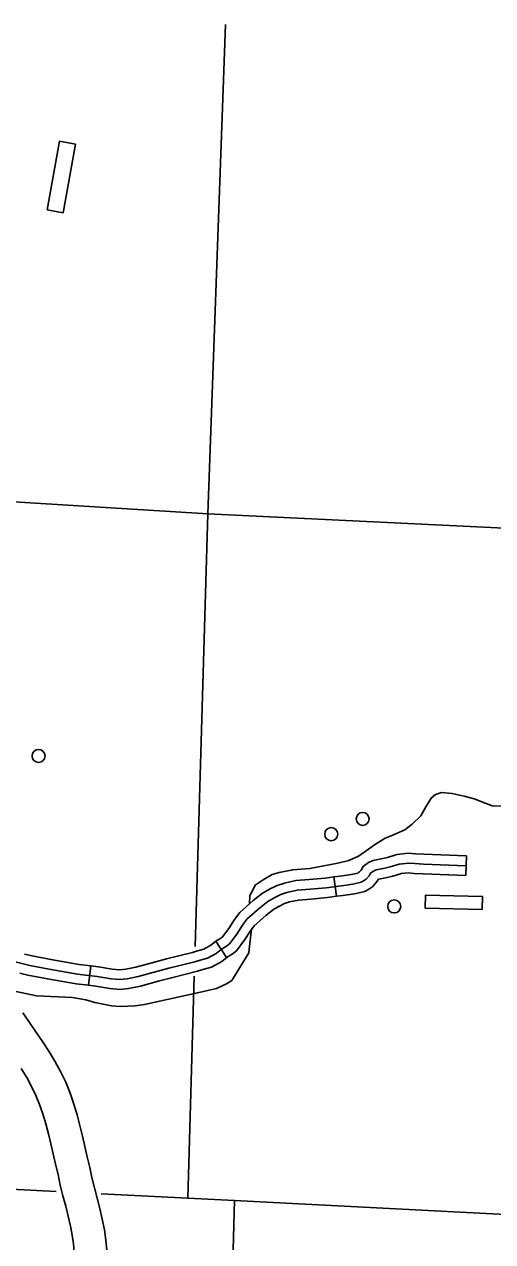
# Model space of a CAD drawing. Extents: x 653372 to 905732, y 627442 to 787275.
# Drawn here: x 885495 to 889082, y 702409 to 711727 of the extents above; entities that cross this region are included whole.
import ezdxf

# ---------------------------------------------------------------- set-up
doc = ezdxf.new("R2010")
doc.units = 0
for name, color, linetype in [('Level 11', 7, 'Continuous'), ('Level 35', 7, 'Continuous'), ('Level 4', 7, 'Continuous'), ('Level 45', 7, 'Continuous'), ('Level 5', 7, 'Continuous'), ('Level 56', 7, 'Continuous'), ('Level 57', 7, 'Continuous')]:
    doc.layers.add(name, color=color, linetype=linetype)

msp = doc.modelspace()

# ---------------------------------------------------------------- linework, layer by layer
at = {"layer": 'Level 11'}
for points in [[(885483.4, 704159.8), (885534.4, 704086.2), (885584.7, 704013.5), (885634.2, 703940.6), (885682.7, 703866.2), (885729.2, 703789.9), (885772.9, 703710.7), (885812.1, 703628.8), (885846, 703545.1), (885874.6, 703461.1), (885898.9, 703378.2), (885920.6, 703296.7), (885940.2, 703216.6), (885959, 703137.3), (885977.7, 703057.7), (885996.4, 702976.9), (886012.8, 702900.1)], [(885771.1, 702840.6), (885753.4, 702922.8), (885735.3, 703001.2), (885716.7, 703080.1), (885698.3, 703158.2), (885679.4, 703235), (885659.1, 703311.2), (885637.2, 703386), (885612.6, 703458.2), (885584.2, 703528.2), (885551.5, 703596.8), (885513.9, 703664.9), (885472.1, 703733.4)], [(886012.8, 702900.1), (886032.2, 702821.3), (886053.1, 702742.3), (886073.5, 702661.6), (886092.5, 702580.6), (886108.5, 702499.4), (886119.9, 702419.4), (886126.2, 702340.2), (886125.8, 702262.3), (886119.6, 702187.2), (886108.5, 702114.7), (886093.5, 702045.6), (886076.8, 701979.9), (886059.9, 701917.7), (886044.9, 701857), (886030.1, 701795.2), (886014.6, 701731), (885998.1, 701672.5), (885985.5, 701613.9), (885970.1, 701554), (885956.4, 701497.7), (885942.7, 701442.9), (885934, 701408.1)], [(885934, 701408.1), (885692.4, 701468), (885701.1, 701503), (885714.7, 701557.4), (885728.7, 701614.5), (885743.2, 701671), (885756.4, 701732.5), (885773.8, 701794.1), (885788.1, 701853.3), (885803, 701915.9), (885819, 701980.3), (885836.1, 702043.2), (885851.2, 702102.7), (885863.6, 702159.9), (885872.2, 702216.2), (885876.9, 702273.1), (885877.2, 702331.1), (885872.4, 702392.1), (885863, 702457.7), (885849.2, 702528.1), (885831.7, 702602.6), (885812.1, 702679.9), (885791, 702759.7), (885771.1, 702840.6)]]:
    msp.add_lwpolyline(points, dxfattribs=at)
at = {"layer": 'Level 35'}
for points in [[(888571.1, 705737), (888610.9, 705804.5), (888644.5, 705831.9), (888690.8, 705845.9), (888771.4, 705839), (888873.4, 705816.4), (888940.2, 705799.2), (889078.9, 705744.9), (889159.6, 705742.2)], [(887219.9, 704997.7), (887221.7, 705057.6), (887247.1, 705105.1), (887264.2, 705137.4), (887323.3, 705177.3), (887394.3, 705217.8), (887447.2, 705233.8), (887551.6, 705254.8), (887681.1, 705265.7), (887897.5, 705306.6), (887981, 705326.1), (888054.1, 705359), (888132.1, 705413.5), (888176.8, 705447.2), (888259, 705497.3), (888305, 705515.3), (888409.5, 705560.5), (888465.8, 705603.7), (888533, 705667.2), (888571.1, 705737)], [(885345.4, 704359.4), (885420.1, 704326.6), (885588.5, 704290.2), (885865.3, 704276.3), (885967.5, 704259), (886034.7, 704237.9), (886163.5, 704212.7), (886230.2, 704208.6), (886343.1, 704213.9), (886415.2, 704222.6), (886740.5, 704296), (886821.8, 704312.3), (886967.8, 704346.4), (887042.7, 704382.9), (887084.4, 704408.5), (887096.9, 704427.8), (887213.7, 704619.7), (887217.9, 704647.5), (887235.1, 704801.3)]]:
    msp.add_lwpolyline(points, dxfattribs=at)
at = {"layer": 'Level 4'}
for points in [[(885739.9, 702793.3), (884113.9, 702876.5)], [(899454.8, 702126.7), (897607.7, 702219), (897273, 702235.8), (892357.5, 702455.9), (891998.8, 702472), (887105.6, 702723.4), (886747.5, 702741.8), (886084.2, 702775.7)]]:
    msp.add_lwpolyline(points, dxfattribs=at)
at = {"layer": 'Level 45'}
for p, q in [((888882.2, 705361.1), (888876.5, 705211.8)), ((887864.9, 705200.1), (887885.7, 705052.2)), ((886963.1, 704707.8), (887044.8, 704582.7)), ((886004.3, 704519.3), (885986, 704371.1))]:
    msp.add_line(p, q, dxfattribs=at)
for points in [[(888882.2, 705361.1), (888555.8, 705373.6), (888490.3, 705376.6), (888435.8, 705381.8), (888351.2, 705372.4), (888333.5, 705367.1)], [(888879.4, 705286.4), (888552.7, 705299), (888485.1, 705302.1), (888436.4, 705306.7), (888366.3, 705298.9), (888296.8, 705278), (888256.9, 705268.2), (888189.1, 705253.8), (888168.1, 705245.6), (888146.9, 705229.8), (888135.4, 705209.4), (888113.9, 705183.8), (888093.9, 705170.1), (888076.1, 705159.7), (888011.2, 705145.2), (887924, 705133), (887807.8, 705116.6), (887683.7, 705105.8), (887584.1, 705097.8), (887506.1, 705081.4), (887459.8, 705066.4), (887413.2, 705043.6), (887361, 705013.5), (887295.7, 704962.2), (887200.4, 704876.5), (887165.2, 704830.6), (887121.7, 704763), (887066, 704687.9), (887043.7, 704671.2), (887003.6, 704645), (886965.7, 704615.5), (886899, 704578.1), (886842, 704562.7), (886802.1, 704550.3), (886602.7, 704501.2), (886367.1, 704437), (886282.5, 704419.7), (886227.6, 704414.7), (886160.1, 704419.4), (886053.3, 704438), (885903.5, 704456.5), (885685.8, 704493.8), (885538.5, 704522.1), (885413.8, 704552.6)], [(888333.5, 705367.1), (888277.2, 705350), (888240.3, 705341), (888167.7, 705325.5), (888131.7, 705311.6), (888089.6, 705280.3), (888073.7, 705252.1), (888063.4, 705239.7), (888053.9, 705233.3), (888048.4, 705230.1), (887997.8, 705218.7), (887913.6, 705206.9), (887864.9, 705200.1)], [(887864.9, 705200.1), (887799.3, 705190.9), (887677.5, 705180.2), (887573.4, 705171.8), (887486.8, 705153.7), (887431.7, 705135.8), (887378.1, 705109.6), (887330.1, 705081.8)], [(888376.7, 705224.1), (888316.5, 705205.9), (888273.6, 705195.4), (888210.5, 705182), (888204.6, 705179.7), (888204.2, 705179.4), (888197.1, 705166.7), (888164.5, 705127.8), (888133.8, 705107), (888103.8, 705089.4), (888024.6, 705071.7), (887934.4, 705059), (887885.7, 705052.2)], [(888876.5, 705211.8), (888549.6, 705224.4), (888479.8, 705227.6), (888437, 705231.7), (888381.3, 705225.5), (888376.7, 705224.1)], [(887330.1, 705081.8), (887319.1, 705075.5), (887247.6, 705019.4), (887145.3, 704927.4), (887104, 704873.5), (887060.3, 704805.4), (887012.6, 704741.2), (887000.9, 704732.4), (886963.1, 704707.8)], [(887885.7, 705052.2), (887816.2, 705042.4), (887690, 705031.4), (887594.8, 705023.7), (887525.3, 705009.2), (887487.8, 704997), (887448.4, 704977.7), (887404.9, 704952.5)], [(887404.9, 704952.5), (887403, 704951.4), (887343.7, 704905), (887255.4, 704825.6), (887226.3, 704787.6), (887183.2, 704720.5), (887119.5, 704634.6), (887086.5, 704610), (887044.8, 704582.7)], [(886963.2, 704707.8), (886960.3, 704705.9), (886924.2, 704677.9), (886870.6, 704647.7), (886821.2, 704634.4), (886782.1, 704622.3), (886583.9, 704573.5), (886491.8, 704548.4)], [(886004.3, 704519.3), (885914.3, 704530.4), (885699.2, 704567.3), (885554.4, 704595.1), (885495.5, 704609.5)], [(886491.8, 704548.4), (886349.8, 704509.7), (886271.6, 704493.7), (886226.8, 704489.6), (886169.1, 704493.7), (886064.3, 704511.9), (886004.3, 704519.3)], [(887047, 704584.2), (887007.1, 704553.1), (886927.5, 704508.4), (886862.8, 704490.9), (886822.1, 704478.3), (886621.4, 704428.9), (886531.1, 704404.3)], [(885986, 704371.1), (885892.6, 704382.6), (885672.5, 704420.3), (885522.6, 704449.2), (885460.1, 704464.4)], [(886531.1, 704404.3), (886384.4, 704364.3), (886293.4, 704345.7), (886228.5, 704339.8), (886151, 704345.2), (886042.4, 704364.2), (885986, 704371.1)]]:
    msp.add_lwpolyline(points, dxfattribs=at)
at = {"layer": 'Level 5'}
for points in [[(887037.1, 711726.6), (886900.6, 707980.9)], [(886900.6, 707980.9), (882360.9, 708260.3)], [(886900.6, 707980.9), (886803.7, 704666.9)], [(892185.3, 707724.9), (886900.6, 707980.9)], [(886797.1, 704439.9), (886747.5, 702741.8)], [(887105.6, 702723.4), (887080.5, 701779.1)]]:
    msp.add_lwpolyline(points, dxfattribs=at)
at = {"layer": 'Level 56'}
msp.add_lwpolyline([(888566, 704962.5), (888568.8, 705062), (889004.3, 705049.5), (889001.4, 704950)], close=True, dxfattribs=at)
for centre in [(885604.4, 706126.4), (888086.4, 705644.8), (887845.7, 705527.7), (888327.8, 704974.3)]:
    msp.add_circle(centre, 49.8, dxfattribs=at)
at = {"layer": 'Level 57'}
for p, q in [((885765, 710832.8), (885669.5, 710306.2)), ((885887.5, 710810.6), (885765, 710832.8)), ((885792, 710284), (885887.5, 710810.6)), ((885669.5, 710306.2), (885792, 710284))]:
    msp.add_line(p, q, dxfattribs=at)

doc.saveas('drawing.dxf')
